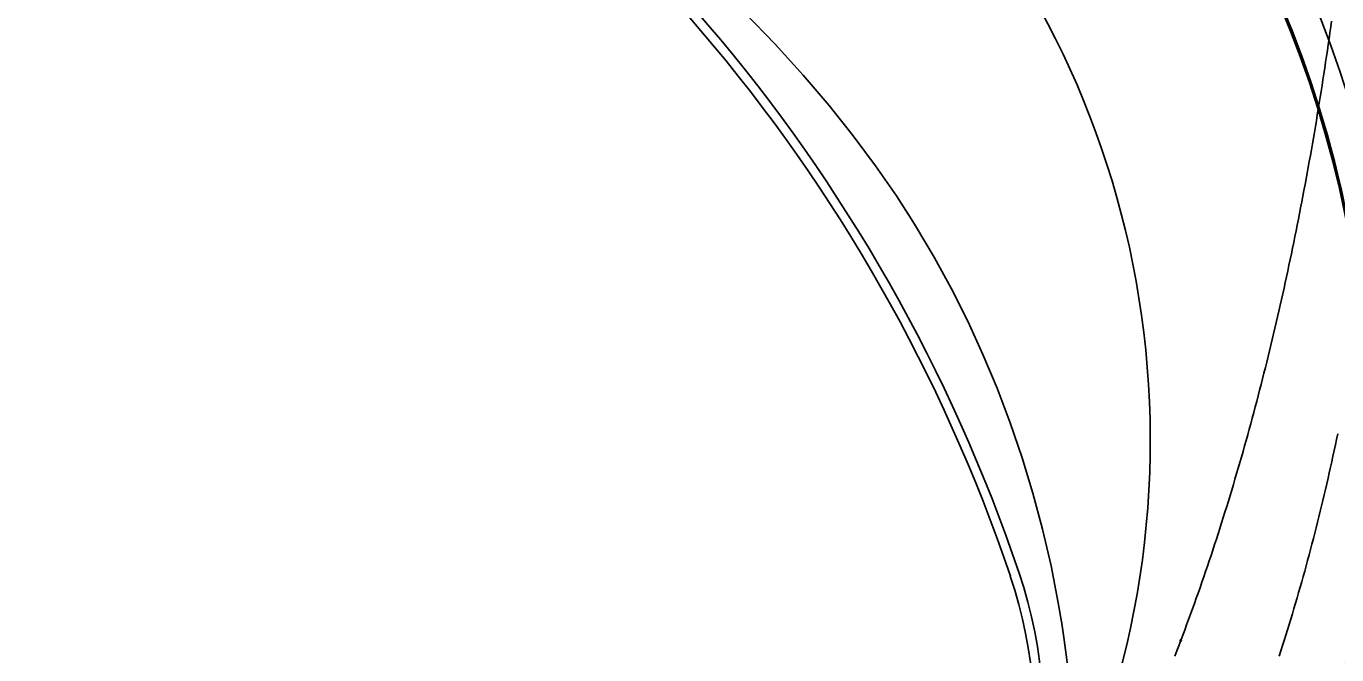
# Model space of a CAD drawing. Extents: x -14 to 1565148, y -25 to 642856.
# Drawn here: x 1564822.8 to 1564893.6, y 636473.5 to 636507.5 of the extents above; entities that cross this region are included whole.
import ezdxf

# ---------------------------------------------------------------- set-up
doc = ezdxf.new("R2010")
doc.units = 0
for name, color, linetype in [('DR_P_Erosion_Control', 7, 'Continuous'), ('DR_P_Headwall', 7, 'Continuous'), ('GE_P_Driveway_CL', 7, 'Continuous'), ('GE_X_Alignment', 7, 'Continuous'), ('PV_P_EOP', 7, 'Continuous'), ('PV_X_EOP', 7, 'Continuous'), ('SC_Shading2', 7, 'Continuous'), ('TR_Turning_Path25', 7, 'Continuous'), ('TR_Turning_Path28', 7, 'Continuous'), ('TR_Turning_Path28 - Copy-1', 7, 'Continuous'), ('TR_Turning_Path29', 7, 'Continuous')]:
    doc.layers.add(name, color=color, linetype=linetype)

msp = doc.modelspace()

# ---------------------------------------------------------------- linework, layer by layer
at = {"layer": 'DR_P_Erosion_Control'}
for points in [[(1564834.662, 636529.958), (1564835.141, 636529.587), (1564837.548, 636527.74), (1564839.973, 636525.899), (1564842.397, 636524.069), (1564844.802, 636522.251), (1564847.167, 636520.45), (1564849.47, 636518.669), (1564851.699, 636516.909), (1564853.869, 636515.144), (1564855.96, 636513.382), (1564857.953, 636511.63), (1564859.834, 636509.894), (1564861.595, 636508.179), (1564863.235, 636506.488), (1564864.754, 636504.821), (1564866.159, 636503.175), (1564867.457, 636501.546), (1564868.659, 636499.927), (1564869.78, 636498.302), (1564870.422, 636497.314)], [(1564870.403, 636497.343), (1564870.816, 636496.681), (1564871.813, 636494.997), (1564872.75, 636493.282), (1564873.631, 636491.528), (1564874.454, 636489.738), (1564875.219, 636487.912), (1564875.924, 636486.054), (1564876.569, 636484.164), (1564877.151, 636482.244), (1564877.671, 636480.298), (1564878.127, 636478.325), (1564878.52, 636476.321), (1564878.692, 636475.312)], [(1564878.686, 636475.345), (1564878.841, 636474.333), (1564879.102, 636472.296), (1564879.297, 636470.238), (1564879.427, 636468.152), (1564879.49, 636466.041), (1564879.486, 636463.906), (1564879.414, 636461.748), (1564879.273, 636459.569), (1564879.063, 636457.37), (1564878.782, 636455.154), (1564878.431, 636452.921), (1564878.009, 636450.674), (1564877.516, 636448.413), (1564876.95, 636446.14), (1564876.313, 636443.856), (1564875.603, 636441.563), (1564874.822, 636439.263), (1564873.967, 636436.955), (1564873.041, 636434.643), (1564872.051, 636432.343), (1564870.998, 636430.056), (1564870.561, 636429.146)]]:
    msp.add_lwpolyline(points, dxfattribs=at)
at = {"layer": 'DR_P_Headwall'}
msp.add_arc((1564621.877, 636629.939), 327.889, 325.51254, 333.71205, dxfattribs=at)
at = {"layer": 'GE_P_Driveway_CL'}
for centre, radius, start, end in [((1564834.986, 636485.101), 60.333, 360, 269.30622), ((1564834.986, 636485.101), 60.333, 360, 269.30622), ((1564791.137, 636449.137), 90, 18.66138, 62.26481), ((1564791.137, 636449.137), 90, 18.66138, 62.26481), ((1564834.986, 636485.101), 60.333, 269.30622, 360), ((1564834.986, 636485.101), 60.333, 269.30622, 360), ((1564852.719, 636469.935), 25, 319.46272, 18.66138), ((1564852.719, 636469.935), 25, 319.46272, 18.66138)]:
    msp.add_arc(centre, radius, start, end, dxfattribs=at)
at = {"layer": 'GE_X_Alignment'}
msp.add_circle((1564834.986, 636485.101), 60.25, dxfattribs=at)
for centre, radius, start, end in [((1564791.137, 636449.137), 90, 18.66138, 62.26481), ((1564852.719, 636469.935), 25, 319.46272, 18.66138)]:
    msp.add_arc(centre, radius, start, end, dxfattribs=at)
at = {"layer": 'PV_P_EOP'}
for radius in [62, 60.333, 60.25]:
    msp.add_circle((1564834.986, 636485.101), radius, dxfattribs=at)
for centre, radius, start, end in [((1564791.137, 636449.137), 90, 18.66138, 62.26481), ((1564791.137, 636449.137), 89.5, 18.66138, 62.26481), ((1564834.986, 636485.101), 82, 315.38222, 5.72699), ((1564852.719, 636469.935), 25, 319.46272, 18.66138), ((1564852.719, 636469.935), 24.5, 319.46272, 18.66138)]:
    msp.add_arc(centre, radius, start, end, dxfattribs=at)
at = {"layer": 'PV_X_EOP'}
msp.add_arc((1564834.986, 636485.101), 80, 315.38222, 5.72699, dxfattribs=at)
at = {"layer": 'SC_Shading2'}
msp.add_arc((1564834.986, 636485.101), 48.5, 218.94833, 139.20083, dxfattribs=at)
at = {"layer": 'TR_Turning_Path25'}
msp.add_arc((1564634.809, 636643.222), 324.972, 316.17032, 330.27877, dxfattribs=at)
at = {"layer": 'TR_Turning_Path28'}
for points in [[(1564885.131, 636474.295), (1564885.238, 636474.578), (1564885.344, 636474.861), (1564885.449, 636475.145), (1564885.554, 636475.429), (1564885.658, 636475.714), (1564885.762, 636476), (1564885.865, 636476.286), (1564885.967, 636476.573), (1564886.069, 636476.86), (1564886.17, 636477.148), (1564886.271, 636477.437), (1564886.37, 636477.726), (1564886.469, 636478.015), (1564886.568, 636478.305), (1564886.666, 636478.596), (1564886.763, 636478.887), (1564886.86, 636479.178), (1564886.955, 636479.47), (1564887.051, 636479.762), (1564887.145, 636480.055), (1564887.239, 636480.348), (1564887.333, 636480.642), (1564887.426, 636480.936), (1564887.518, 636481.231), (1564887.609, 636481.526), (1564887.7, 636481.821), (1564887.79, 636482.117), (1564887.88, 636482.413), (1564887.969, 636482.71), (1564888.057, 636483.007), (1564888.145, 636483.304), (1564888.232, 636483.602), (1564888.318, 636483.9), (1564888.404, 636484.199), (1564888.49, 636484.498), (1564888.574, 636484.797), (1564888.658, 636485.097), (1564888.742, 636485.397), (1564888.825, 636485.698), (1564888.907, 636485.998), (1564888.988, 636486.3), (1564889.069, 636486.601), (1564889.15, 636486.903), (1564889.23, 636487.205), (1564889.309, 636487.508), (1564889.387, 636487.811), (1564889.466, 636488.114), (1564889.543, 636488.418), (1564889.62, 636488.721), (1564889.696, 636489.026), (1564889.772, 636489.33), (1564889.847, 636489.635), (1564889.921, 636489.94), (1564889.995, 636490.246), (1564890.069, 636490.551), (1564890.142, 636490.857), (1564890.214, 636491.164), (1564890.285, 636491.47), (1564890.357, 636491.777), (1564890.427, 636492.084), (1564890.497, 636492.392), (1564890.566, 636492.7), (1564890.635, 636493.008), (1564890.704, 636493.316), (1564890.771, 636493.625), (1564890.838, 636493.933), (1564890.905, 636494.242), (1564890.971, 636494.552), (1564891.037, 636494.861), (1564891.101, 636495.171), (1564891.166, 636495.481), (1564891.23, 636495.792), (1564891.293, 636496.102), (1564891.356, 636496.413), (1564891.418, 636496.724), (1564891.48, 636497.035), (1564891.541, 636497.347), (1564891.602, 636497.658), (1564891.662, 636497.97), (1564891.721, 636498.283), (1564891.78, 636498.595), (1564891.839, 636498.908), (1564891.897, 636499.22), (1564891.954, 636499.533), (1564892.011, 636499.847), (1564892.068, 636500.16), (1564892.124, 636500.474), (1564892.179, 636500.788), (1564892.234, 636501.102), (1564892.288, 636501.416), (1564892.342, 636501.73), (1564892.395, 636502.045), (1564892.448, 636502.36), (1564892.501, 636502.675), (1564892.552, 636502.99), (1564892.604, 636503.305), (1564892.655, 636503.621), (1564892.705, 636503.937), (1564892.755, 636504.253), (1564892.804, 636504.569), (1564892.853, 636504.885), (1564892.901, 636505.201), (1564892.949, 636505.518), (1564892.997, 636505.835), (1564893.044, 636506.151), (1564893.09, 636506.469), (1564893.136, 636506.786), (1564893.182, 636507.103), (1564893.227, 636507.421), (1564893.271, 636507.738)], [(1564884.806, 636473.448), (1564884.915, 636473.73), (1564885.023, 636474.012), (1564885.131, 636474.295)]]:
    msp.add_lwpolyline(points, dxfattribs=at)
msp.add_circle((1564885.131, 636474.295), 0.0417, dxfattribs=at)
msp.add_circle((1564885.131, 636474.295), 0.0417, dxfattribs=at)
msp.add_arc((1564811.297, 636492.463), 92.643, 332.0438, 1.05959, dxfattribs=at)
at = {"layer": 'TR_Turning_Path28 - Copy-1'}
msp.add_lwpolyline([(1564890.448, 636473.455), (1564890.539, 636473.738), (1564890.629, 636474.021), (1564890.719, 636474.304), (1564890.808, 636474.588), (1564890.896, 636474.873), (1564890.984, 636475.158), (1564891.07, 636475.444), (1564891.157, 636475.731), (1564891.242, 636476.018), (1564891.326, 636476.305), (1564891.41, 636476.593), (1564891.494, 636476.882), (1564891.576, 636477.171), (1564891.658, 636477.461), (1564891.739, 636477.751), (1564891.819, 636478.041), (1564891.899, 636478.332), (1564891.978, 636478.624), (1564892.056, 636478.916), (1564892.133, 636479.209), (1564892.21, 636479.502), (1564892.286, 636479.795), (1564892.362, 636480.089), (1564892.437, 636480.384), (1564892.511, 636480.678), (1564892.584, 636480.974), (1564892.657, 636481.27), (1564892.728, 636481.566), (1564892.8, 636481.862), (1564892.87, 636482.159), (1564892.94, 636482.457), (1564893.009, 636482.755), (1564893.078, 636483.053), (1564893.146, 636483.352), (1564893.213, 636483.651), (1564893.279, 636483.95), (1564893.345, 636484.25), (1564893.41, 636484.55), (1564893.475, 636484.851), (1564893.539, 636485.152), (1564893.602, 636485.453)], dxfattribs=at)
msp.add_arc((1564833.218, 636485.668), 76.862, 280.40777, 7.27378, dxfattribs=at)
at = {"layer": 'TR_Turning_Path29'}
msp.add_arc((1564931.872, 636537.484), 42.609, 175.50566, 253.91893, dxfattribs=at)

doc.saveas('drawing.dxf')
